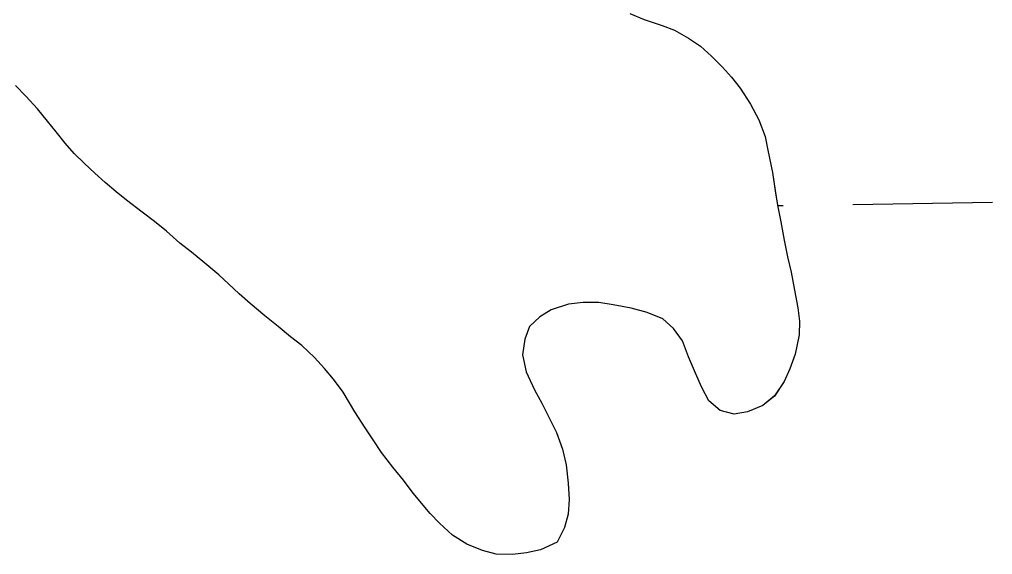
# Model space of a CAD drawing. Extents: x 3855477 to 3893699, y 299188 to 325115.
# Drawn here: x 3876580.6 to 3876803.4, y 306454.8 to 306577.4 of the extents above; entities that cross this region are included whole.
import ezdxf

# ---------------------------------------------------------------- set-up
doc = ezdxf.new("R2010")
doc.units = 0
doc.layers.add('V-TOPO-SHOR', color=7, linetype='Continuous')
doc.layers.add('V-WETL-SWMP', color=7, linetype='Continuous')

msp = doc.modelspace()

# ---------------------------------------------------------------- linework, layer by layer
at = {"layer": 'V-TOPO-SHOR'}
for points in [[(3876720.35, 306578.79), (3876723.63, 306577.43)], [(3876723.63, 306577.43), (3876727.78, 306576.05), (3876730.63, 306574.96), (3876733.81, 306573.16), (3876736.56, 306571.29), (3876739.04, 306568.98), (3876741.61, 306566.5), (3876743.66, 306564.2), (3876745.61, 306561.65), (3876747.98, 306558.04), (3876749.92, 306554.44), (3876751.33, 306550.59), (3876751.97, 306547.45), (3876753.01, 306542.38), (3876753.63, 306538.2), (3876754.18, 306534.88), (3876754.98, 306531.04), (3876755.69, 306526.85), (3876756.5, 306523.01), (3876757.3, 306519.52), (3876758.1, 306515.42), (3876758.81, 306511.32), (3876759.19, 306508.26), (3876759.14, 306505.14), (3876758.27, 306500.71), (3876757, 306497.34), (3876755.73, 306494.5), (3876753.49, 306491.15), (3876750.85, 306488.93), (3876747.34, 306487.51), (3876744.29, 306486.96), (3876741.08, 306487.8), (3876738.43, 306490.02), (3876736.83, 306493.09), (3876735.41, 306496.34), (3876733.82, 306500.1), (3876732.41, 306503.78)], [(3876595.37, 306544.48), (3876593.14, 306546.7), (3876591.01, 306549.08), (3876588.97, 306551.64), (3876587.01, 306554.11), (3876584.71, 306556.93), (3876582.07, 306559.85), (3876579.68, 306562.33)], [(3876732.41, 306503.78), (3876730.37, 306506.6), (3876727.89, 306508.82), (3876724.35, 306510.27), (3876720.71, 306511.29), (3876716.55, 306512.06), (3876713.26, 306512.56), (3876709.69, 306512.53), (3876706.29, 306512.16), (3876702.35, 306510.92), (3876699.72, 306509.32), (3876697.42, 306507.1), (3876696.32, 306504.16), (3876695.82, 306500.6), (3876696.62, 306496.67), (3876698.55, 306492.55), (3876700.24, 306489.48), (3876701.67, 306486.58), (3876703.6, 306482.81), (3876704.92, 306478.96), (3876705.81, 306475.38), (3876706.26, 306471.2), (3876706.46, 306467.45), (3876706.22, 306464.06), (3876705.39, 306461.04), (3876703.76, 306457.67), (3876699.9, 306455.91), (3876696.67, 306455.19), (3876693.53, 306454.81), (3876689.79, 306454.88), (3876686.59, 306455.72), (3876683.05, 306457.17), (3876679.78, 306459.23), (3876676.79, 306461.98), (3876674.65, 306464.19), (3876670.74, 306468.87), (3876668.53, 306471.86), (3876666.06, 306474.86), (3876663.51, 306478.22), (3876661.56, 306481.12), (3876659.78, 306483.85), (3876657.41, 306487.54), (3876654.71, 306492.03), (3876652.5, 306495.02), (3876650.46, 306497.41), (3876648.15, 306499.97), (3876645.24, 306502.72), (3876642.67, 306504.68), (3876639.84, 306507.07), (3876636.75, 306509.48), (3876633.41, 306512.32), (3876630.93, 306514.54), (3876628.45, 306516.85), (3876626.22, 306518.88), (3876622.54, 306521.99), (3876619.96, 306524.13), (3876617.31, 306526.17), (3876614.22, 306528.92), (3876611.48, 306531.15), (3876608.65, 306533.29), (3876605.13, 306536.04), (3876602.73, 306537.91), (3876600.24, 306540.04), (3876597.85, 306542.17), (3876595.37, 306544.48)]]:
    msp.add_lwpolyline(points, dxfattribs=at)
at = {"layer": 'V-WETL-SWMP'}
for p, q in [((3876723.63, 306577.43), (3876727.78, 306576.05)), ((3876727.78, 306576.05), (3876730.63, 306574.96)), ((3876730.63, 306574.96), (3876733.81, 306573.16)), ((3876733.81, 306573.16), (3876736.56, 306571.29)), ((3876736.56, 306571.29), (3876739.04, 306568.98)), ((3876739.04, 306568.98), (3876741.61, 306566.5)), ((3876741.61, 306566.5), (3876743.66, 306564.2)), ((3876743.66, 306564.2), (3876745.61, 306561.65)), ((3876582.07, 306559.85), (3876579.68, 306562.33)), ((3876745.61, 306561.65), (3876747.98, 306558.04)), ((3876584.71, 306556.93), (3876582.07, 306559.85)), ((3876747.98, 306558.04), (3876749.92, 306554.44)), ((3876587.01, 306554.11), (3876584.71, 306556.93)), ((3876588.97, 306551.64), (3876587.01, 306554.11)), ((3876749.92, 306554.44), (3876751.33, 306550.59)), ((3876591.01, 306549.08), (3876588.97, 306551.64)), ((3876751.33, 306550.59), (3876751.97, 306547.44)), ((3876593.14, 306546.69), (3876591.01, 306549.08)), ((3876595.37, 306544.48), (3876593.14, 306546.69)), ((3876751.97, 306547.44), (3876753.01, 306542.38)), ((3876597.85, 306542.17), (3876595.37, 306544.48)), ((3876600.24, 306540.04), (3876597.85, 306542.17)), ((3876753.01, 306542.38), (3876753.63, 306538.19)), ((3876602.73, 306537.91), (3876600.24, 306540.04)), ((3876605.13, 306536.04), (3876602.73, 306537.91)), ((3876753.63, 306538.19), (3876754.18, 306534.88)), ((3876608.65, 306533.29), (3876605.13, 306536.04)), ((3876754.18, 306534.88), (3876754.98, 306531.04)), ((3876754.21, 306534.77), (3876755.45, 306534.79)), ((3876771.44, 306535.05), (3876803.44, 306535.57)), ((3876611.48, 306531.15), (3876608.65, 306533.29)), ((3876614.22, 306528.92), (3876611.48, 306531.15)), ((3876754.98, 306531.04), (3876755.69, 306526.85)), ((3876617.31, 306526.17), (3876614.22, 306528.92)), ((3876619.97, 306524.13), (3876617.31, 306526.17)), ((3876755.69, 306526.85), (3876756.5, 306523.01)), ((3876622.54, 306521.99), (3876619.97, 306524.13)), ((3876626.22, 306518.88), (3876622.54, 306521.99)), ((3876756.5, 306523.01), (3876757.3, 306519.52)), ((3876757.3, 306519.52), (3876758.1, 306515.41)), ((3876628.45, 306516.84), (3876626.22, 306518.88)), ((3876630.93, 306514.54), (3876628.45, 306516.84)), ((3876758.1, 306515.41), (3876758.81, 306511.31)), ((3876633.41, 306512.32), (3876630.93, 306514.54)), ((3876709.69, 306512.53), (3876706.29, 306512.16)), ((3876713.26, 306512.56), (3876709.69, 306512.53)), ((3876716.55, 306512.06), (3876713.26, 306512.56)), ((3876636.75, 306509.48), (3876633.41, 306512.32)), ((3876702.36, 306510.92), (3876699.72, 306509.32)), ((3876706.29, 306512.16), (3876702.36, 306510.92)), ((3876720.71, 306511.29), (3876716.55, 306512.06)), ((3876724.35, 306510.27), (3876720.71, 306511.29)), ((3876727.89, 306508.82), (3876724.35, 306510.27)), ((3876758.81, 306511.31), (3876759.19, 306508.26)), ((3876639.84, 306507.07), (3876636.75, 306509.48)), ((3876699.72, 306509.32), (3876697.42, 306507.1)), ((3876730.37, 306506.6), (3876727.89, 306508.82)), ((3876759.19, 306508.26), (3876759.14, 306505.13)), ((3876642.67, 306504.68), (3876639.84, 306507.07)), ((3876697.42, 306507.1), (3876696.32, 306504.16)), ((3876732.41, 306503.78), (3876730.37, 306506.6)), ((3876645.24, 306502.72), (3876642.67, 306504.68)), ((3876696.32, 306504.16), (3876695.82, 306500.6)), ((3876733.82, 306500.1), (3876732.41, 306503.78)), ((3876759.14, 306505.13), (3876758.27, 306500.71)), ((3876648.15, 306499.97), (3876645.24, 306502.72)), ((3876650.45, 306497.41), (3876648.15, 306499.97)), ((3876695.82, 306500.6), (3876696.62, 306496.67)), ((3876735.41, 306496.34), (3876733.82, 306500.1)), ((3876758.27, 306500.71), (3876757, 306497.34)), ((3876652.5, 306495.02), (3876650.45, 306497.41)), ((3876757, 306497.34), (3876755.73, 306494.5)), ((3876654.71, 306492.03), (3876652.5, 306495.02)), ((3876696.62, 306496.67), (3876698.55, 306492.55)), ((3876736.83, 306493.09), (3876735.41, 306496.34)), ((3876698.55, 306492.55), (3876700.24, 306489.48)), ((3876738.43, 306490.02), (3876736.83, 306493.09)), ((3876755.73, 306494.5), (3876753.49, 306491.14)), ((3876657.41, 306487.54), (3876654.71, 306492.03)), ((3876753.49, 306491.14), (3876750.85, 306488.93)), ((3876700.24, 306489.48), (3876701.66, 306486.58)), ((3876741.08, 306487.8), (3876738.43, 306490.02)), ((3876750.85, 306488.93), (3876747.34, 306487.51)), ((3876659.78, 306483.85), (3876657.41, 306487.54)), ((3876701.66, 306486.58), (3876703.6, 306482.81)), ((3876744.29, 306486.96), (3876741.08, 306487.8)), ((3876747.34, 306487.51), (3876744.29, 306486.96)), ((3876661.56, 306481.12), (3876659.78, 306483.85)), ((3876703.6, 306482.81), (3876704.92, 306478.96)), ((3876663.51, 306478.21), (3876661.56, 306481.12)), ((3876666.06, 306474.86), (3876663.51, 306478.21)), ((3876704.92, 306478.96), (3876705.81, 306475.38)), ((3876668.53, 306471.86), (3876666.06, 306474.86)), ((3876705.81, 306475.38), (3876706.26, 306471.19)), ((3876670.74, 306468.87), (3876668.53, 306471.86)), ((3876706.26, 306471.19), (3876706.46, 306467.45)), ((3876674.65, 306464.19), (3876670.74, 306468.87)), ((3876706.46, 306467.45), (3876706.22, 306464.06)), ((3876676.79, 306461.98), (3876674.65, 306464.19)), ((3876706.22, 306464.06), (3876705.39, 306461.03)), ((3876679.78, 306459.23), (3876676.79, 306461.98)), ((3876683.05, 306457.17), (3876679.78, 306459.23)), ((3876705.39, 306461.03), (3876703.76, 306457.67)), ((3876686.59, 306455.71), (3876683.05, 306457.17)), ((3876703.76, 306457.67), (3876699.9, 306455.91)), ((3876689.79, 306454.87), (3876686.59, 306455.71)), ((3876693.53, 306454.81), (3876689.79, 306454.87)), ((3876696.67, 306455.19), (3876693.53, 306454.81)), ((3876699.9, 306455.91), (3876696.67, 306455.19))]:
    msp.add_line(p, q, dxfattribs=at)

doc.saveas('drawing.dxf')
